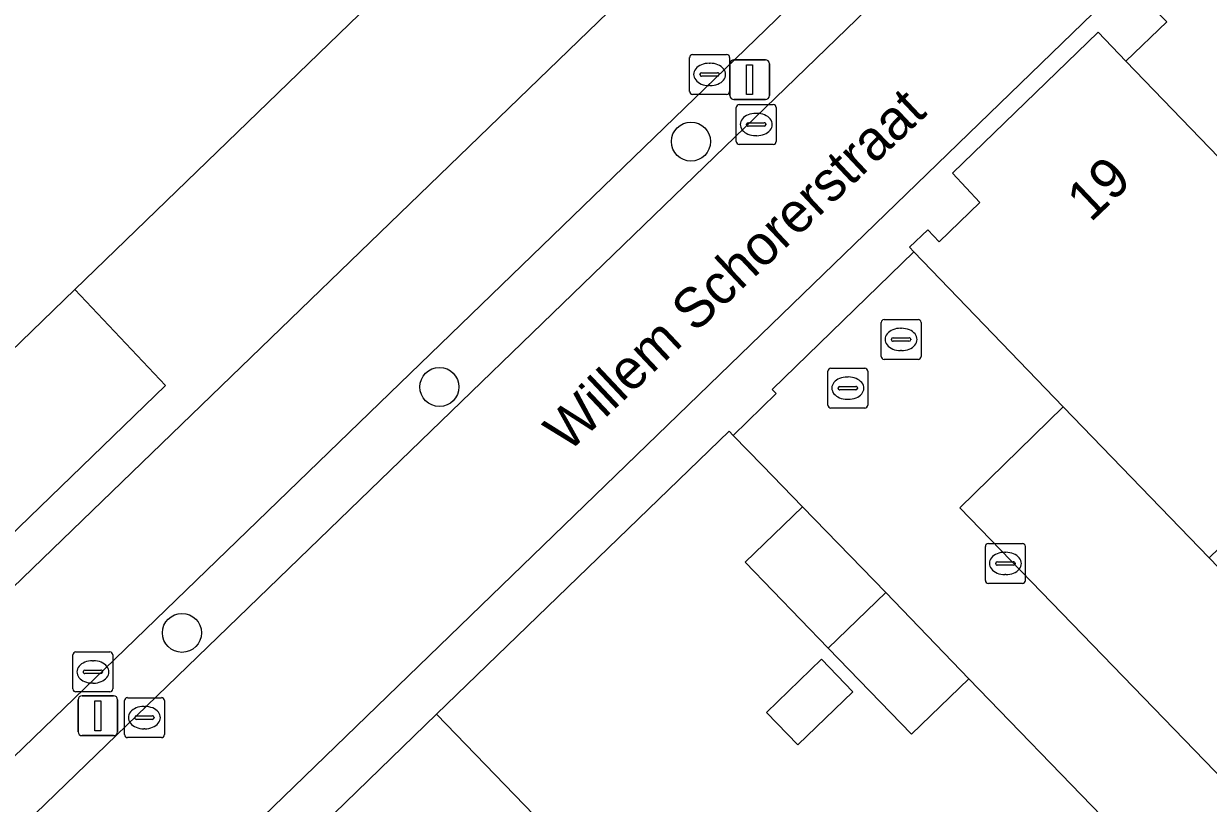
# Model space of a CAD drawing. Extents: x 157445 to 158888, y 383061 to 384688.
# Drawn here: x 158380.9 to 158410.6, y 384011.61 to 384031.14 of the extents above; entities that cross this region are included whole.
import ezdxf

# ---------------------------------------------------------------- set-up
doc = ezdxf.new("R2010")
doc.units = 0
for name, color, linetype in [('IMGEO_Boom', 7, 'Continuous'), ('IMGEO_Erf', 7, 'Continuous'), ('IMGEO_Groenvoorziening', 7, 'Continuous'), ('IMGEO_Haag', 7, 'Continuous'), ('IMGEO_Hek', 7, 'Continuous'), ('IMGEO_Kolk', 7, 'Continuous'), ('IMGEO_Lichtmast', 7, 'Continuous'), ('IMGEO_Muur', 7, 'Continuous'), ('IMGEO_Openbare_ruimte_label', 7, 'Continuous'), ('IMGEO_Pand', 7, 'Continuous'), ('IMGEO_Pand_nummerreeks', 7, 'Continuous'), ('IMGEO_Pand_overbouw', 7, 'Continuous'), ('IMGEO_Parkeervlak_open', 7, 'Continuous'), ('IMGEO_Rijbaan_lokaal_open', 7, 'Continuous'), ('IMGEO_Rioolput', 7, 'Continuous'), ('IMGEO_Voetpad_open', 7, 'Continuous')]:
    doc.layers.add(name, color=color, linetype=linetype)

msp = doc.modelspace()

# ---------------------------------------------------------------- linework, layer by layer
at = {"layer": 'IMGEO_Boom'}
for centre in [(158397.631, 384028.191), (158391.325, 384022.043), (158384.87, 384015.882)]:
    msp.add_circle(centre, 0.489, dxfattribs=at)
at = {"layer": 'IMGEO_Erf'}
msp.add_lwpolyline([(158410.66, 384005.58), (158408.577, 384007.739), (158406.494, 384009.899), (158407.933, 384011.288), (158404.595, 384014.734), (158403.157, 384013.344), (158401.073, 384015.5), (158398.991, 384017.653), (158400.429, 384019.043), (158399.425, 384020.076), (158398.691, 384020.831), (158398.586, 384020.939), (158391.249, 384013.842), (158395.159, 384009.802), (158398.914, 384005.921), (158402.669, 384002.042), (158404.529, 384003.842), (158408.285, 383999.962), (158408.163, 383999.844), (158411.919, 383995.963)], dxfattribs=at)
msp.add_lwpolyline([(158400.306, 384013.073), (158399.522, 384013.885), (158400.904, 384015.219), (158401.688, 384014.407)], close=True, dxfattribs=at)
at = {"layer": 'IMGEO_Groenvoorziening'}
msp.add_lwpolyline([(158406.612, 384035.924), (158405.636, 384036.927), (158375.536, 384007.832), (158376.488, 384006.81), (158378.9, 384009.142)], close=True, dxfattribs=at)
at = {"layer": 'IMGEO_Haag'}
msp.add_lwpolyline([(158406.612, 384035.924), (158405.636, 384036.927), (158375.536, 384007.832), (158376.488, 384006.81), (158378.9, 384009.142)], close=True, dxfattribs=at)
at = {"layer": 'IMGEO_Hek'}
msp.add_lwpolyline([(158399.771, 384021.876), (158398.691, 384020.831)], dxfattribs=at)
at = {"layer": 'IMGEO_Kolk'}
for p, q in [((158397.598, 384029.448), (158397.598, 384030.3)), ((158397.673, 384030.374), (158398.525, 384030.374)), ((158398.599, 384030.3), (158398.599, 384029.448)), ((158397.9, 384029.917), (158398.298, 384029.917)), ((158398.086, 384030.154), (158398.111, 384030.154)), ((158397.857, 384029.868), (158397.857, 384029.88)), ((158398.295, 384029.831), (158397.897, 384029.831)), ((158398.109, 384029.594), (158398.084, 384029.594)), ((158398.341, 384029.88), (158398.341, 384029.868)), ((158398.525, 384029.374), (158397.673, 384029.374)), ((158398.767, 384028.193), (158398.767, 384029.045)), ((158398.842, 384029.119), (158399.694, 384029.119)), ((158399.768, 384029.045), (158399.768, 384028.193)), ((158399.255, 384028.899), (158399.28, 384028.899)), ((158399.026, 384028.613), (158399.026, 384028.625)), ((158399.464, 384028.576), (158399.066, 384028.576)), ((158399.069, 384028.662), (158399.467, 384028.662)), ((158399.51, 384028.625), (158399.51, 384028.613)), ((158399.694, 384028.119), (158398.842, 384028.119)), ((158399.278, 384028.339), (158399.253, 384028.339)), ((158405.012, 384017.195), (158405.012, 384018.047)), ((158405.087, 384018.121), (158405.939, 384018.121)), ((158406.013, 384018.047), (158406.013, 384017.195)), ((158405.5, 384017.901), (158405.525, 384017.901)), ((158405.271, 384017.615), (158405.271, 384017.627)), ((158405.709, 384017.578), (158405.311, 384017.578)), ((158405.314, 384017.664), (158405.712, 384017.664)), ((158405.755, 384017.627), (158405.755, 384017.615)), ((158405.939, 384017.121), (158405.087, 384017.121)), ((158405.523, 384017.341), (158405.498, 384017.341)), ((158382.212, 384015.403), (158383.064, 384015.403)), ((158382.137, 384014.477), (158382.137, 384015.329)), ((158382.625, 384015.183), (158382.65, 384015.183)), ((158383.138, 384015.329), (158383.138, 384014.477)), ((158382.396, 384014.897), (158382.396, 384014.909)), ((158382.834, 384014.86), (158382.436, 384014.86)), ((158382.439, 384014.946), (158382.837, 384014.946)), ((158382.88, 384014.909), (158382.88, 384014.897)), ((158382.648, 384014.623), (158382.623, 384014.623)), ((158383.064, 384014.403), (158382.212, 384014.403)), ((158383.428, 384013.332), (158383.428, 384014.184)), ((158383.503, 384014.258), (158384.355, 384014.258)), ((158384.429, 384014.184), (158384.429, 384013.332)), ((158383.916, 384014.038), (158383.941, 384014.038)), ((158383.687, 384013.752), (158383.687, 384013.764)), ((158384.125, 384013.715), (158383.727, 384013.715)), ((158383.73, 384013.801), (158384.128, 384013.801)), ((158384.171, 384013.764), (158384.171, 384013.752)), ((158384.355, 384013.258), (158383.503, 384013.258)), ((158383.939, 384013.478), (158383.914, 384013.478))]:
    msp.add_line(p, q, dxfattribs=at)
for points in [[(158397.598, 384029.448), (158397.598, 384030.3)], [(158397.673, 384030.374), (158398.525, 384030.374)], [(158398.599, 384030.3), (158398.599, 384029.448)], [(158398.525, 384029.374), (158397.673, 384029.374)], [(158398.767, 384028.193), (158398.767, 384029.045)], [(158398.842, 384029.119), (158399.694, 384029.119)], [(158399.768, 384029.045), (158399.768, 384028.193)], [(158399.694, 384028.119), (158398.842, 384028.119)], [(158405.012, 384017.195), (158405.012, 384018.047)], [(158405.087, 384018.121), (158405.939, 384018.121)], [(158406.013, 384018.047), (158406.013, 384017.195)], [(158405.939, 384017.121), (158405.087, 384017.121)], [(158382.212, 384015.403), (158383.064, 384015.403)], [(158382.137, 384014.477), (158382.137, 384015.329)], [(158383.138, 384015.329), (158383.138, 384014.477)], [(158383.064, 384014.403), (158382.212, 384014.403)], [(158383.428, 384013.332), (158383.428, 384014.184)], [(158383.503, 384014.258), (158384.355, 384014.258)], [(158384.429, 384014.184), (158384.429, 384013.332)], [(158384.355, 384013.258), (158383.503, 384013.258)]]:
    msp.add_lwpolyline(points, dxfattribs=at)
for centre, radius, start, end in [((158397.675, 384030.298), 0.0765, 91.552, 178.448), ((158397.675, 384030.298), 0.0765, 91.552, 178.448), ((158398.523, 384030.298), 0.0765, 1.552, 88.448), ((158398.523, 384030.298), 0.0765, 1.552, 88.448), ((158397.897, 384029.877), 0.0403, 85.8775, 175.7526), ((158398.302, 384029.879), 0.0386, 1.7309, 96.639), ((158397.894, 384029.867), 0.0366, 178.938, 274.7102), ((158398.298, 384029.874), 0.043, 264.8664, 352.4533), ((158397.675, 384029.45), 0.0765, 181.552, 268.448), ((158397.675, 384029.45), 0.0765, 181.552, 268.448), ((158398.523, 384029.45), 0.0765, 271.552, 358.448), ((158398.523, 384029.45), 0.0765, 271.552, 358.448), ((158398.844, 384029.043), 0.0765, 91.552, 178.448), ((158398.844, 384029.043), 0.0765, 91.552, 178.448), ((158399.692, 384029.043), 0.0765, 1.552, 88.448), ((158399.692, 384029.043), 0.0765, 1.552, 88.448), ((158399.066, 384028.622), 0.0403, 85.8775, 175.7526), ((158399.063, 384028.612), 0.0366, 178.938, 274.7102), ((158399.467, 384028.619), 0.043, 264.8664, 352.4533), ((158399.471, 384028.624), 0.0386, 1.7309, 96.639), ((158398.844, 384028.195), 0.0765, 181.552, 268.448), ((158398.844, 384028.195), 0.0765, 181.552, 268.448), ((158399.692, 384028.195), 0.0765, 271.552, 358.448), ((158399.692, 384028.195), 0.0765, 271.552, 358.448), ((158405.089, 384018.045), 0.0765, 91.552, 178.448), ((158405.089, 384018.045), 0.0765, 91.552, 178.448), ((158405.937, 384018.045), 0.0765, 1.552, 88.448), ((158405.937, 384018.045), 0.0765, 1.552, 88.448), ((158405.311, 384017.624), 0.0403, 85.8775, 175.7526), ((158405.308, 384017.614), 0.0366, 178.938, 274.7102), ((158405.712, 384017.621), 0.043, 264.8664, 352.4533), ((158405.716, 384017.626), 0.0386, 1.7309, 96.639), ((158405.089, 384017.197), 0.0765, 181.552, 268.448), ((158405.089, 384017.197), 0.0765, 181.552, 268.448), ((158405.937, 384017.197), 0.0765, 271.552, 358.448), ((158405.937, 384017.197), 0.0765, 271.552, 358.448), ((158382.214, 384015.327), 0.0765, 91.552, 178.448), ((158382.214, 384015.327), 0.0765, 91.552, 178.448), ((158383.062, 384015.327), 0.0765, 1.552, 88.448), ((158383.062, 384015.327), 0.0765, 1.552, 88.448), ((158382.436, 384014.906), 0.0403, 85.8775, 175.7526), ((158382.433, 384014.896), 0.0366, 178.938, 274.7102), ((158382.837, 384014.903), 0.043, 264.8664, 352.4533), ((158382.841, 384014.908), 0.0386, 1.7309, 96.639), ((158382.214, 384014.479), 0.0765, 181.552, 268.448), ((158382.214, 384014.479), 0.0765, 181.552, 268.448), ((158383.062, 384014.479), 0.0765, 271.552, 358.448), ((158383.062, 384014.479), 0.0765, 271.552, 358.448), ((158383.505, 384014.182), 0.0765, 91.552, 178.448), ((158383.505, 384014.182), 0.0765, 91.552, 178.448), ((158384.353, 384014.182), 0.0765, 1.552, 88.448), ((158384.353, 384014.182), 0.0765, 1.552, 88.448), ((158383.727, 384013.761), 0.0403, 85.8775, 175.7526), ((158383.724, 384013.751), 0.0366, 178.938, 274.7102), ((158384.128, 384013.758), 0.043, 264.8664, 352.4533), ((158384.132, 384013.763), 0.0386, 1.7309, 96.639), ((158383.505, 384013.334), 0.0765, 181.552, 268.448), ((158383.505, 384013.334), 0.0765, 181.552, 268.448), ((158384.353, 384013.334), 0.0765, 271.552, 358.448), ((158384.353, 384013.334), 0.0765, 271.552, 358.448)]:
    msp.add_arc(centre, radius, start, end, dxfattribs=at)
for centre, major_axis, ratio, start_param, end_param in [((158398.085, 384029.874), (-0.387, 0.002), 0.722429, 4.712389, 7.853982), ((158398.11, 384029.874), (-0.39, 0.002), 0.717154, 1.570796, 4.712389), ((158399.254, 384028.619), (-0.387, 0.002), 0.722429, 4.712389, 7.853982), ((158399.279, 384028.619), (-0.39, 0.002), 0.717154, 1.570796, 4.712389), ((158405.499, 384017.621), (-0.387, 0.002), 0.722429, 4.712389, 7.853982), ((158405.524, 384017.621), (-0.39, 0.002), 0.717154, 1.570796, 4.712389), ((158382.624, 384014.903), (-0.387, 0.002), 0.722429, 4.712389, 7.853982), ((158382.649, 384014.903), (-0.39, 0.002), 0.717154, 1.570796, 4.712389), ((158383.915, 384013.758), (-0.387, 0.002), 0.722429, 4.712389, 7.853982), ((158383.94, 384013.758), (-0.39, 0.002), 0.717154, 1.570796, 4.712389)]:
    msp.add_ellipse(centre, major_axis=major_axis, ratio=ratio, start_param=start_param, end_param=end_param, dxfattribs=at)
at = {"layer": 'IMGEO_Lichtmast'}
for p, q in [((158398.707, 384030.242), (158399.497, 384030.242)), ((158399.497, 384030.242), (158398.707, 384030.242)), ((158398.607, 384029.342), (158398.607, 384030.142)), ((158398.607, 384030.142), (158398.607, 384029.342)), ((158399.597, 384030.142), (158399.597, 384029.342)), ((158399.597, 384029.342), (158399.597, 384030.142)), ((158399.497, 384029.242), (158398.707, 384029.242)), ((158398.707, 384029.242), (158399.497, 384029.242)), ((158382.265, 384013.406), (158382.265, 384014.206)), ((158382.265, 384014.206), (158382.265, 384013.406)), ((158382.365, 384014.306), (158383.155, 384014.306)), ((158383.155, 384014.306), (158382.365, 384014.306)), ((158383.255, 384014.206), (158383.255, 384013.406)), ((158383.255, 384013.406), (158383.255, 384014.206)), ((158383.155, 384013.306), (158382.365, 384013.306)), ((158382.365, 384013.306), (158383.155, 384013.306))]:
    msp.add_line(p, q, dxfattribs=at)
for points in [[(158399.027, 384030.117), (158399.177, 384030.117), (158399.177, 384029.367), (158399.027, 384029.367), (158399.027, 384030.117)], [(158382.685, 384014.181), (158382.835, 384014.181), (158382.835, 384013.431), (158382.685, 384013.431), (158382.685, 384014.181)]]:
    msp.add_lwpolyline(points, dxfattribs=at)
for centre, start, end in [((158398.707, 384030.142), 90, 180), ((158398.707, 384030.142), 90, 180), ((158399.497, 384030.142), 0, 90), ((158399.497, 384030.142), 360, 90), ((158398.707, 384029.342), 180, 270), ((158398.707, 384029.342), 180, 270), ((158399.497, 384029.342), 270, 0), ((158399.497, 384029.342), 270, 0), ((158382.365, 384014.206), 90, 180), ((158382.365, 384014.206), 90, 180), ((158383.155, 384014.206), 0, 90), ((158383.155, 384014.206), 360, 90), ((158382.365, 384013.406), 180, 270), ((158382.365, 384013.406), 180, 270), ((158383.155, 384013.406), 270, 0), ((158383.155, 384013.406), 270, 0)]:
    msp.add_arc(centre, 0.1, start, end, dxfattribs=at)
at = {"layer": 'IMGEO_Muur'}
for points in [[(158399.771, 384021.876), (158399.67, 384021.981), (158403.216, 384025.426)], [(158391.249, 384013.842), (158398.586, 384020.939), (158398.691, 384020.831)], [(158398.691, 384020.831), (158399.425, 384020.076)]]:
    msp.add_lwpolyline(points, dxfattribs=at)
at = {"layer": 'IMGEO_Pand'}
for points in [[(158371.664, 384014.304), (158382.187, 384024.481), (158400.53, 384042.228), (158400.423, 384042.339), (158391.395, 384051.677), (158373.03, 384033.907), (158372.381, 384034.571), (158371.316, 384033.523), (158361.843, 384043.316), (158362.922, 384044.358), (158357.706, 384049.761), (158346.849, 384041.091), (158346.238, 384040.603)], [(158415.764, 384022.725), (158420.438, 384027.241), (158414.997, 384032.871), (158413.209, 384034.72), (158412.51, 384035.445), (158408.856, 384031.916), (158409.558, 384031.189), (158408.537, 384030.202)], [(158415.764, 384022.725), (158408.537, 384030.202), (158407.838, 384030.929), (158404.184, 384027.397), (158404.871, 384026.664), (158403.857, 384025.68), (158403.566, 384025.983), (158403.107, 384025.543), (158403.216, 384025.426), (158406.965, 384021.547), (158410.625, 384017.761)], [(158402.512, 384016.889), (158400.429, 384019.043), (158398.991, 384017.653), (158401.073, 384015.5)], [(158402.512, 384016.889), (158401.073, 384015.5), (158403.157, 384013.344), (158404.595, 384014.734)], [(158399.522, 384013.885), (158400.306, 384013.073), (158401.688, 384014.407), (158400.904, 384015.219)], [(158395.159, 384009.802), (158391.249, 384013.842), (158384.129, 384006.939), (158384.587, 384006.476), (158384.157, 384006.05), (158386.275, 384003.863), (158386.759, 384004.33), (158387.714, 384003.386), (158387.211, 384002.899), (158387.605, 384002.492)]]:
    msp.add_lwpolyline(points, close=True, dxfattribs=at)
at = {"layer": 'IMGEO_Pand_overbouw'}
msp.add_lwpolyline([(158382.187, 384024.481), (158371.664, 384014.304), (158373.964, 384011.935), (158384.455, 384022.081)], close=True, dxfattribs=at)
at = {"layer": 'IMGEO_Parkeervlak_open'}
msp.add_lwpolyline([(158479.112, 384060.048), (158419.976, 384002.915), (158404.375, 384019.015), (158406.965, 384021.547), (158403.216, 384025.426), (158399.67, 384021.981), (158399.771, 384021.876), (158398.691, 384020.831), (158399.425, 384020.076), (158400.429, 384019.043), (158402.512, 384016.889), (158404.595, 384014.734), (158407.933, 384011.288), (158410.016, 384009.128), (158412.099, 384006.969), (158413.779, 384005.236), (158415.166, 384003.808), (158412.95, 384001.655), (158417.645, 383996.782), (158419.861, 383998.936), (158421.251, 383997.505)], dxfattribs=at)
at = {"layer": 'IMGEO_Rijbaan_lokaal_open'}
msp.add_lwpolyline([(158406.965, 384021.547), (158404.375, 384019.015), (158419.976, 384002.915), (158479.112, 384060.048), (158459.19, 384074.698), (158460.819, 384077.025), (158458.642, 384078.621), (158454.103, 384074.155), (158461.248, 384066.709), (158467.349, 384060.465), (158469.293, 384058.282), (158418.694, 384009.422), (158416.648, 384011.53), (158410.625, 384017.761)], close=True, dxfattribs=at)
at = {"layer": 'IMGEO_Rioolput'}
for p, q in [((158402.398, 384022.808), (158402.398, 384023.66)), ((158402.473, 384023.734), (158403.325, 384023.734)), ((158403.399, 384023.66), (158403.399, 384022.808)), ((158402.886, 384023.514), (158402.911, 384023.514)), ((158402.657, 384023.228), (158402.657, 384023.24)), ((158403.095, 384023.191), (158402.697, 384023.191)), ((158402.7, 384023.277), (158403.098, 384023.277)), ((158403.141, 384023.24), (158403.141, 384023.228)), ((158402.909, 384022.954), (158402.884, 384022.954)), ((158401.138, 384022.513), (158401.99, 384022.513)), ((158403.325, 384022.734), (158402.473, 384022.734)), ((158401.063, 384021.587), (158401.063, 384022.439)), ((158401.551, 384022.293), (158401.576, 384022.293)), ((158402.064, 384022.439), (158402.064, 384021.587)), ((158401.322, 384022.007), (158401.322, 384022.019)), ((158401.76, 384021.97), (158401.362, 384021.97)), ((158401.365, 384022.056), (158401.763, 384022.056)), ((158401.806, 384022.019), (158401.806, 384022.007)), ((158401.574, 384021.733), (158401.549, 384021.733)), ((158401.99, 384021.513), (158401.138, 384021.513))]:
    msp.add_line(p, q, dxfattribs=at)
for points in [[(158402.398, 384022.808), (158402.398, 384023.66)], [(158402.473, 384023.734), (158403.325, 384023.734)], [(158403.399, 384023.66), (158403.399, 384022.808)], [(158401.138, 384022.513), (158401.99, 384022.513)], [(158403.325, 384022.734), (158402.473, 384022.734)], [(158401.063, 384021.587), (158401.063, 384022.439)], [(158402.064, 384022.439), (158402.064, 384021.587)], [(158401.99, 384021.513), (158401.138, 384021.513)]]:
    msp.add_lwpolyline(points, dxfattribs=at)
for centre, radius, start, end in [((158402.475, 384023.658), 0.0765, 91.552, 178.448), ((158402.475, 384023.658), 0.0765, 91.552, 178.448), ((158403.323, 384023.658), 0.0765, 1.552, 88.448), ((158403.323, 384023.658), 0.0765, 1.552, 88.448), ((158402.697, 384023.237), 0.0403, 85.8775, 175.7526), ((158402.694, 384023.227), 0.0366, 178.938, 274.7102), ((158403.098, 384023.234), 0.043, 264.8664, 352.4533), ((158403.102, 384023.239), 0.0386, 1.7309, 96.639), ((158402.475, 384022.81), 0.0765, 181.552, 268.448), ((158402.475, 384022.81), 0.0765, 181.552, 268.448), ((158403.323, 384022.81), 0.0765, 271.552, 358.448), ((158403.323, 384022.81), 0.0765, 271.552, 358.448), ((158401.14, 384022.437), 0.0765, 91.552, 178.448), ((158401.14, 384022.437), 0.0765, 91.552, 178.448), ((158401.988, 384022.437), 0.0765, 1.552, 88.448), ((158401.988, 384022.437), 0.0765, 1.552, 88.448), ((158401.362, 384022.016), 0.0403, 85.8775, 175.7526), ((158401.359, 384022.006), 0.0366, 178.938, 274.7102), ((158401.763, 384022.013), 0.043, 264.8664, 352.4533), ((158401.767, 384022.018), 0.0386, 1.7309, 96.639), ((158401.14, 384021.589), 0.0765, 181.552, 268.448), ((158401.14, 384021.589), 0.0765, 181.552, 268.448), ((158401.988, 384021.589), 0.0765, 271.552, 358.448), ((158401.988, 384021.589), 0.0765, 271.552, 358.448)]:
    msp.add_arc(centre, radius, start, end, dxfattribs=at)
for centre, major_axis, ratio, start_param, end_param in [((158402.885, 384023.234), (-0.387, 0.002), 0.722429, 4.712389, 7.853982), ((158402.91, 384023.234), (-0.39, 0.002), 0.717154, 1.570796, 4.712389), ((158401.55, 384022.013), (-0.387, 0.002), 0.722429, 4.712389, 7.853982), ((158401.575, 384022.013), (-0.39, 0.002), 0.717154, 1.570796, 4.712389)]:
    msp.add_ellipse(centre, major_axis=major_axis, ratio=ratio, start_param=start_param, end_param=end_param, dxfattribs=at)
at = {"layer": 'IMGEO_Voetpad_open'}
for points in [[(158410.576, 384034.18), (158381.698, 384006.247), (158414.471, 383972.443), (158509.719, 384064.516)], [(158393.783, 383996.104), (158391.359, 383998.61), (158390.962, 383999.02), (158390.032, 383999.985), (158387.605, 384002.492), (158387.211, 384002.899), (158386.275, 384003.863), (158384.157, 384006.05), (158384.587, 384006.476), (158384.129, 384006.939), (158391.249, 384013.842), (158398.586, 384020.939), (158398.691, 384020.831), (158399.771, 384021.876), (158399.67, 384021.981), (158403.216, 384025.426), (158403.107, 384025.543), (158403.566, 384025.983), (158403.857, 384025.68), (158404.871, 384026.664), (158404.184, 384027.397), (158407.838, 384030.929), (158408.537, 384030.202), (158409.558, 384031.189)]]:
    msp.add_lwpolyline(points, dxfattribs=at)
for points in [[(158410.576, 384034.18), (158406.07, 384038.819), (158401.67, 384043.348), (158401.568, 384043.452), (158400.423, 384042.339), (158400.53, 384042.228), (158403.516, 384039.138), (158373.402, 384010.041), (158375.536, 384007.832), (158405.636, 384036.927), (158406.612, 384035.924), (158378.9, 384009.142), (158381.698, 384006.247)], [(158403.516, 384039.138), (158400.53, 384042.228), (158382.187, 384024.481), (158371.664, 384014.304), (158346.238, 384040.603), (158344.644, 384039.049), (158373.022, 384009.674), (158373.402, 384010.041)]]:
    msp.add_lwpolyline(points, close=True, dxfattribs=at)

# ---------------------------------------------------------------- texts
at = {"layer": 'IMGEO_Openbare_ruimte_label'}
msp.add_text('Willem Schorerstraat', height=1, rotation=43.2986, dxfattribs=at).set_placement((158394.545, 384020.373))
at = {"layer": 'IMGEO_Pand_nummerreeks'}
msp.add_text('19', height=1, rotation=43.5921, dxfattribs=at).set_placement((158407.648, 384026.148))

doc.saveas('drawing.dxf')
